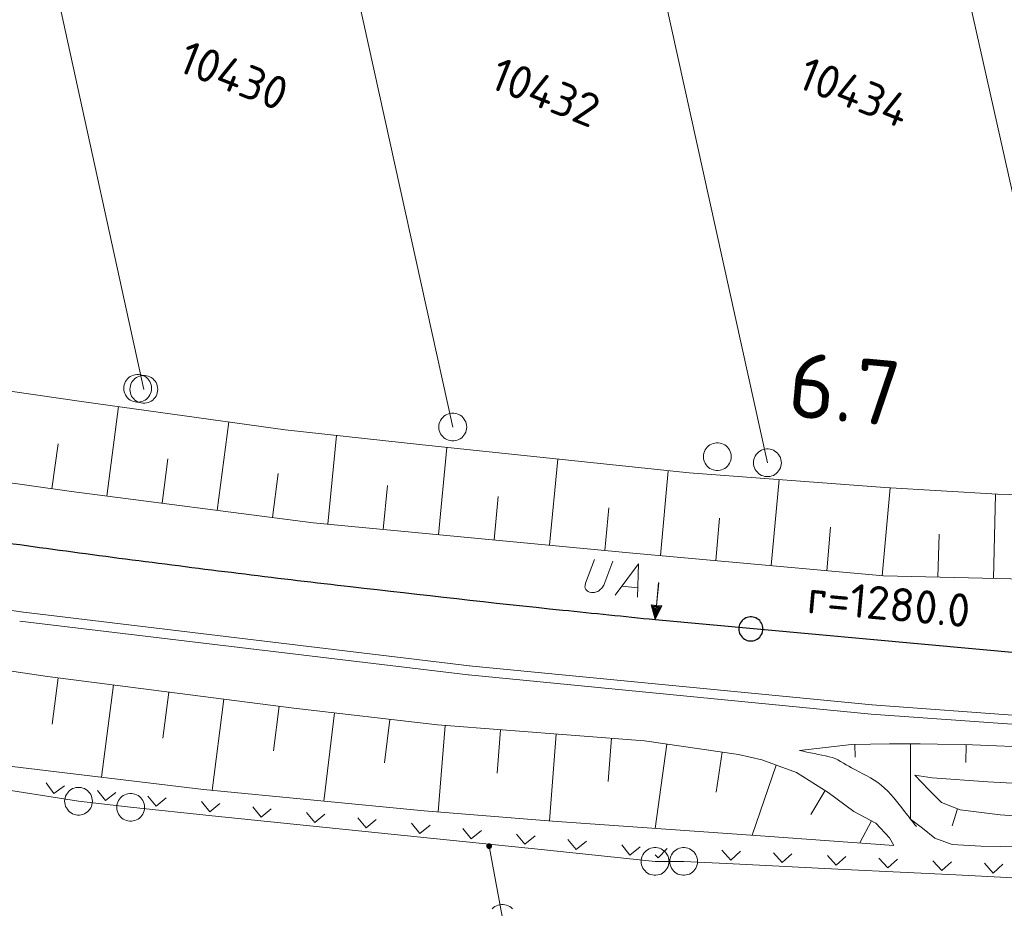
# Model space of a CAD drawing. Header units: metres. Extents: x 3425540 to 3446143, y 5432760 to 5444637.
# Tile 368 of 656: x 3441099 to 3441152, y 5438239 to 5438287. Entities that reach past the tile are written whole.
import ezdxf
from ezdxf.enums import TextEntityAlignment as Align

# ---------------------------------------------------------------- set-up
doc = ezdxf.new("R2010")
doc.units = ezdxf.units.M
for name, color, linetype, lineweight in [('B_Bestand', 9, 'Continuous', 18), ('B_Böschung', 9, 'Continuous', 18), ('B_Flurgrenzen', 9, 'Continuous', 18), ('B_Gleisachse', 9, 'Continuous', 25), ('B_Kilometrierung', 9, 'Continuous', 25), ('Bestand Kabeltröge', 9, 'Continuous', 18)]:
    doc.layers.add(name, color=color, linetype=linetype, lineweight=lineweight)
doc.styles.get("Standard").update_dxf_attribs({"font": 'isocpeur.ttf'})

msp = doc.modelspace()

# ---------------------------------------------------------------- linework, layer by layer
at = {"layer": 'B_Bestand'}
for p, q in [((3441131.689, 5438256.295), (3441132.55, 5438256.208)), ((3441102.412, 5438244.702), (3441096.484, 5438245.63)), ((3441100.661, 5438245.685), (3441101.077, 5438245.113)), ((3441101.077, 5438245.113), (3441101.649, 5438245.53)), ((3441103.431, 5438245.287), (3441103.87, 5438244.732)), ((3441103.87, 5438244.732), (3441104.425, 5438245.17)), ((3441105.219, 5438244.372), (3441102.412, 5438244.702)), ((3441106.14, 5438244.981), (3441106.587, 5438244.432)), ((3441106.587, 5438244.432), (3441107.135, 5438244.878)), ((3441109.036, 5438244.682), (3441109.482, 5438244.133)), ((3441109.482, 5438244.133), (3441110.03, 5438244.579)), ((3441109.607, 5438243.919), (3441105.219, 5438244.372)), ((3441111.801, 5438244.397), (3441112.248, 5438243.848)), ((3441112.248, 5438243.848), (3441112.796, 5438244.294)), ((3441114.697, 5438244.098), (3441115.143, 5438243.549)), ((3441115.143, 5438243.549), (3441115.691, 5438243.995)), ((3441115.575, 5438243.303), (3441109.607, 5438243.919)), ((3441117.462, 5438243.812), (3441117.909, 5438243.264)), ((3441117.909, 5438243.264), (3441118.457, 5438243.71)), ((3441120.358, 5438243.514), (3441120.804, 5438242.965)), ((3441120.804, 5438242.965), (3441121.352, 5438243.411)), ((3441121.543, 5438242.688), (3441115.575, 5438243.303)), ((3441123.123, 5438243.228), (3441123.57, 5438242.68)), ((3441123.57, 5438242.68), (3441124.118, 5438243.126)), ((3441126.019, 5438242.93), (3441126.465, 5438242.381)), ((3441127.512, 5438242.072), (3441121.543, 5438242.688)), ((3441126.465, 5438242.381), (3441127.013, 5438242.827)), ((3441128.784, 5438242.644), (3441129.231, 5438242.096)), ((3441129.231, 5438242.096), (3441129.779, 5438242.542)), ((3441131.68, 5438242.345), (3441132.126, 5438241.797)), ((3441133.48, 5438241.456), (3441127.512, 5438242.072)), ((3441132.126, 5438241.797), (3441132.674, 5438242.243)), ((3441133.48, 5438241.815), (3441133.639, 5438241.656)), ((3441133.639, 5438241.656), (3441134.139, 5438242.156)), ((3441137.081, 5438242.055), (3441137.555, 5438241.53)), ((3441137.555, 5438241.53), (3441138.079, 5438242.005)), ((3441139.858, 5438241.917), (3441140.332, 5438241.393)), ((3441140.332, 5438241.393), (3441140.856, 5438241.867)), ((3441135.021, 5438241.456), (3441133.48, 5438241.456)), ((3441137.691, 5438241.323), (3441135.021, 5438241.456)), ((3441143.684, 5438241.026), (3441137.691, 5438241.323)), ((3441142.765, 5438241.773), (3441143.239, 5438241.248)), ((3441143.239, 5438241.248), (3441143.763, 5438241.723)), ((3441145.542, 5438241.635), (3441146.016, 5438241.111)), ((3441146.016, 5438241.111), (3441146.541, 5438241.585)), ((3441148.449, 5438241.491), (3441148.923, 5438240.966)), ((3441148.923, 5438240.966), (3441149.448, 5438241.441)), ((3441151.226, 5438241.353), (3441151.7, 5438240.829)), ((3441151.7, 5438240.829), (3441152.225, 5438241.303)), ((3441149.677, 5438240.729), (3441143.684, 5438241.026)), ((3441155.669, 5438240.431), (3441149.677, 5438240.729))]:
    msp.add_line(p, q, dxfattribs=at)
for points in [[(3441131.206, 5438257.64), (3441130.719, 5438256.35), (3441130.685, 5438256.297), (3441130.651, 5438256.243), (3441130.586, 5438256.164), (3441130.54, 5438256.126), (3441130.447, 5438256.05), (3441130.386, 5438256.014), (3441130.327, 5438255.991), (3441130.224, 5438255.959), (3441130.166, 5438255.95), (3441130.052, 5438255.948), (3441129.954, 5438255.972), (3441129.873, 5438256.008), (3441129.819, 5438256.042), (3441129.756, 5438256.12), (3441129.719, 5438256.181), (3441129.699, 5438256.268), (3441129.705, 5438256.324), (3441129.732, 5438256.45), (3441130.218, 5438257.74)], [(3441131.328, 5438255.819), (3441132.595, 5438257.5), (3441132.527, 5438255.698)], [(3441133.661, 5438256.487), (3441133.548, 5438255.256), (3441133.266, 5438255.282), (3441133.479, 5438254.496), (3441133.831, 5438255.231), (3441133.548, 5438255.256)], [(3441133.681, 5438256.484), (3441133.556, 5438255.255), (3441133.275, 5438255.284), (3441133.48, 5438254.496), (3441133.838, 5438255.227), (3441133.556, 5438255.255)], [(3441133.764, 5438255.197), (3441133.325, 5438255.237), (3441133.488, 5438254.59), (3441133.764, 5438255.197)], [(3441133.772, 5438255.194), (3441133.333, 5438255.238), (3441133.489, 5438254.59), (3441133.772, 5438255.194)], [(3441133.698, 5438255.164), (3441133.385, 5438255.192), (3441133.496, 5438254.684), (3441133.698, 5438255.164)], [(3441133.705, 5438255.161), (3441133.392, 5438255.193), (3441133.499, 5438254.683), (3441133.705, 5438255.161)], [(3441133.632, 5438255.13), (3441133.444, 5438255.147), (3441133.505, 5438254.778), (3441133.632, 5438255.13)], [(3441133.639, 5438255.128), (3441133.451, 5438255.147), (3441133.508, 5438254.777), (3441133.639, 5438255.128)], [(3441133.573, 5438255.096), (3441133.495, 5438255.103), (3441133.513, 5438254.872), (3441133.573, 5438255.096)], [(3441133.58, 5438255.095), (3441133.501, 5438255.102), (3441133.518, 5438254.871), (3441133.58, 5438255.095)], [(3441124.664, 5438242.28), (3441124.663, 5438242.296), (3441124.66, 5438242.311), (3441124.655, 5438242.326), (3441124.648, 5438242.34), (3441124.64, 5438242.354), (3441124.631, 5438242.366), (3441124.619, 5438242.376), (3441124.606, 5438242.385), (3441124.592, 5438242.393), (3441124.577, 5438242.399), (3441124.563, 5438242.403), (3441124.547, 5438242.405), (3441124.531, 5438242.405), (3441124.515, 5438242.403), (3441124.501, 5438242.399), (3441124.486, 5438242.393), (3441124.472, 5438242.385), (3441124.459, 5438242.376), (3441124.447, 5438242.366), (3441124.438, 5438242.354), (3441124.43, 5438242.34), (3441124.423, 5438242.326), (3441124.418, 5438242.311), (3441124.415, 5438242.296), (3441124.414, 5438242.28), (3441124.415, 5438242.264), (3441124.418, 5438242.249), (3441124.423, 5438242.234), (3441124.43, 5438242.22), (3441124.438, 5438242.206), (3441124.447, 5438242.194), (3441124.459, 5438242.184), (3441124.472, 5438242.175), (3441124.486, 5438242.167), (3441124.501, 5438242.161), (3441124.515, 5438242.157), (3441124.531, 5438242.155), (3441124.547, 5438242.155), (3441124.563, 5438242.157), (3441124.577, 5438242.161), (3441124.592, 5438242.167), (3441124.606, 5438242.175), (3441124.619, 5438242.184), (3441124.631, 5438242.194), (3441124.64, 5438242.206), (3441124.648, 5438242.22), (3441124.655, 5438242.234), (3441124.66, 5438242.249), (3441124.663, 5438242.264), (3441124.664, 5438242.28)], [(3441124.639, 5438242.28), (3441124.638, 5438242.294), (3441124.635, 5438242.308), (3441124.631, 5438242.32), (3441124.625, 5438242.333), (3441124.616, 5438242.345), (3441124.606, 5438242.355), (3441124.595, 5438242.364), (3441124.583, 5438242.371), (3441124.57, 5438242.375), (3441124.557, 5438242.378), (3441124.543, 5438242.38), (3441124.528, 5438242.379), (3441124.514, 5438242.377), (3441124.502, 5438242.374), (3441124.489, 5438242.367), (3441124.477, 5438242.359), (3441124.467, 5438242.35), (3441124.457, 5438242.339), (3441124.45, 5438242.327), (3441124.445, 5438242.314), (3441124.441, 5438242.301), (3441124.439, 5438242.287), (3441124.439, 5438242.273), (3441124.441, 5438242.259), (3441124.445, 5438242.246), (3441124.45, 5438242.233), (3441124.457, 5438242.221), (3441124.467, 5438242.21), (3441124.477, 5438242.201), (3441124.489, 5438242.193), (3441124.502, 5438242.186), (3441124.514, 5438242.183), (3441124.528, 5438242.181), (3441124.543, 5438242.18), (3441124.557, 5438242.182), (3441124.57, 5438242.185), (3441124.583, 5438242.189), (3441124.595, 5438242.196), (3441124.606, 5438242.205), (3441124.616, 5438242.215), (3441124.625, 5438242.227), (3441124.631, 5438242.24), (3441124.635, 5438242.252), (3441124.638, 5438242.266), (3441124.639, 5438242.28)], [(3441124.615, 5438242.28), (3441124.614, 5438242.292), (3441124.611, 5438242.304), (3441124.606, 5438242.315), (3441124.6, 5438242.325), (3441124.591, 5438242.335), (3441124.582, 5438242.342), (3441124.571, 5438242.349), (3441124.56, 5438242.353), (3441124.548, 5438242.355), (3441124.536, 5438242.356), (3441124.524, 5438242.354), (3441124.512, 5438242.351), (3441124.502, 5438242.346), (3441124.491, 5438242.339), (3441124.482, 5438242.33), (3441124.475, 5438242.32), (3441124.469, 5438242.31), (3441124.465, 5438242.298), (3441124.463, 5438242.286), (3441124.463, 5438242.274), (3441124.465, 5438242.262), (3441124.469, 5438242.25), (3441124.475, 5438242.24), (3441124.482, 5438242.23), (3441124.491, 5438242.221), (3441124.501, 5438242.214), (3441124.512, 5438242.209), (3441124.524, 5438242.206), (3441124.536, 5438242.204), (3441124.548, 5438242.205), (3441124.56, 5438242.207), (3441124.571, 5438242.211), (3441124.582, 5438242.218), (3441124.591, 5438242.225), (3441124.6, 5438242.235), (3441124.606, 5438242.245), (3441124.611, 5438242.256), (3441124.614, 5438242.268), (3441124.615, 5438242.28)], [(3441124.59, 5438242.28), (3441124.589, 5438242.29), (3441124.586, 5438242.3), (3441124.581, 5438242.309), (3441124.575, 5438242.316), (3441124.568, 5438242.322), (3441124.559, 5438242.327), (3441124.549, 5438242.33), (3441124.539, 5438242.331), (3441124.529, 5438242.33), (3441124.519, 5438242.327), (3441124.51, 5438242.322), (3441124.503, 5438242.316), (3441124.497, 5438242.309), (3441124.492, 5438242.3), (3441124.489, 5438242.29), (3441124.488, 5438242.28), (3441124.489, 5438242.27), (3441124.492, 5438242.26), (3441124.497, 5438242.251), (3441124.503, 5438242.244), (3441124.51, 5438242.238), (3441124.519, 5438242.233), (3441124.529, 5438242.23), (3441124.539, 5438242.229), (3441124.549, 5438242.23), (3441124.559, 5438242.233), (3441124.568, 5438242.238), (3441124.575, 5438242.244), (3441124.581, 5438242.251), (3441124.586, 5438242.26), (3441124.589, 5438242.27), (3441124.59, 5438242.28)], [(3441124.566, 5438242.28), (3441124.565, 5438242.287), (3441124.562, 5438242.294), (3441124.557, 5438242.3), (3441124.551, 5438242.304), (3441124.544, 5438242.306), (3441124.537, 5438242.307), (3441124.53, 5438242.305), (3441124.523, 5438242.302), (3441124.518, 5438242.297), (3441124.514, 5438242.291), (3441124.512, 5438242.284), (3441124.512, 5438242.276), (3441124.514, 5438242.269), (3441124.518, 5438242.263), (3441124.523, 5438242.258), (3441124.53, 5438242.255), (3441124.537, 5438242.253), (3441124.544, 5438242.254), (3441124.551, 5438242.256), (3441124.557, 5438242.26), (3441124.562, 5438242.266), (3441124.565, 5438242.273), (3441124.566, 5438242.28)]]:
    msp.add_lwpolyline(points, dxfattribs=at)
at = {"layer": 'B_Böschung'}
for p, q in [((3441103.94, 5438261.151), (3441104.57, 5438265.976)), ((3441109.89, 5438260.38), (3441110.508, 5438265.151)), ((3441115.844, 5438259.637), (3441116.314, 5438264.422)), ((3441100.966, 5438261.548), (3441101.309, 5438263.968)), ((3441121.817, 5438259.07), (3441122.263, 5438263.772)), ((3441106.915, 5438260.766), (3441107.226, 5438263.165)), ((3441127.79, 5438258.503), (3441128.231, 5438263.144)), ((3441133.763, 5438257.942), (3441134.18, 5438262.519)), ((3441112.865, 5438259.995), (3441113.172, 5438262.366)), ((3441139.739, 5438257.401), (3441140.159, 5438262.038)), ((3441118.83, 5438259.353), (3441119.056, 5438261.723)), ((3441145.715, 5438256.859), (3441146.144, 5438261.595)), ((3441124.803, 5438258.787), (3441125.025, 5438261.122)), ((3441151.712, 5438256.707), (3441151.827, 5438261.259)), ((3441130.776, 5438258.219), (3441130.995, 5438260.525)), ((3441136.751, 5438257.671), (3441136.959, 5438259.966)), ((3441142.727, 5438257.13), (3441142.939, 5438259.472)), ((3441148.713, 5438256.781), (3441148.786, 5438259.107)), ((3441101.324, 5438251.352), (3441100.998, 5438248.854)), ((3441104.299, 5438250.97), (3441103.659, 5438245.994)), ((3441107.275, 5438250.588), (3441106.957, 5438248.109)), ((3441110.25, 5438250.206), (3441109.618, 5438245.281)), ((3441113.226, 5438249.824), (3441112.916, 5438247.409)), ((3441116.204, 5438249.465), (3441115.639, 5438244.705)), ((3441119.184, 5438249.114), (3441118.907, 5438246.766)), ((3441122.165, 5438248.78), (3441121.79, 5438244.127)), ((3441125.156, 5438248.552), (3441124.976, 5438246.216)), ((3441128.147, 5438248.323), (3441127.788, 5438243.637)), ((3441131.139, 5438248.095), (3441130.96, 5438245.76)), ((3441134.121, 5438247.782), (3441133.489, 5438243.237)), ((3441144.244, 5438247.768), (3441144.254, 5438247.081)), ((3441147.244, 5438247.795), (3441147.25, 5438243.733)), ((3441150.244, 5438247.761), (3441150.23, 5438246.796)), ((3441137.089, 5438247.349), (3441136.775, 5438245.189)), ((3441139.998, 5438246.654), (3441138.709, 5438242.873)), ((3441142.644, 5438245.276), (3441141.871, 5438243.989)), ((3441149.784, 5438244.289), (3441149.487, 5438243.383)), ((3441145.147, 5438243.637), (3441144.518, 5438242.454))]:
    msp.add_line(p, q, dxfattribs=at)
for points in [[(3440910.141, 5438322.111), (3440933.546, 5438310.539), (3440948.982, 5438303.585), (3440971.368, 5438294.639), (3440985.892, 5438289.236), (3441003.269, 5438283.459), (3441023.713, 5438277.374), (3441037.825, 5438273.655), (3441058.984, 5438268.799), (3441071.455, 5438266.294), (3441087.299, 5438263.482), (3441102.029, 5438261.398), (3441115.062, 5438259.711), (3441132.286, 5438258.076), (3441145.796, 5438256.852), (3441154.178, 5438256.647), (3441159.596, 5438256.443), (3441165.218, 5438256.085), (3441170.431, 5438255.574), (3441171.479, 5438255.56), (3441172.194, 5438255.893), (3441172.706, 5438256.506), (3441172.936, 5438256.89), (3441173.114, 5438257.452)], [(3440915.66, 5438309.117), (3440936.041, 5438299.151), (3440948.907, 5438293.456), (3440962.241, 5438287.903), (3440974.14, 5438283.234), (3440989.568, 5438277.653), (3441005.28, 5438272.528), (3441024.542, 5438266.731), (3441035.928, 5438263.713), (3441054.714, 5438259.5), (3441072.555, 5438255.983), (3441086.902, 5438253.477), (3441100.736, 5438251.427), (3441114.009, 5438249.723), (3441121.751, 5438248.812), (3441132.909, 5438247.959), (3441137.976, 5438247.219), (3441139.228, 5438246.934), (3441141.107, 5438246.25), (3441142.815, 5438245.168), (3441144.181, 5438244.143), (3441145.376, 5438243.517), (3441146.116, 5438242.72), (3441146.344, 5438242.321)], [(3440913.606, 5438302.878), (3440923.058, 5438298.352), (3440933.59, 5438293.568), (3440944.578, 5438288.898), (3440955.849, 5438284.228), (3440965.612, 5438280.374), (3440978.763, 5438275.534), (3440990.946, 5438271.32), (3441003.77, 5438267.009), (3441015.383, 5438263.649), (3441026.371, 5438260.574), (3441039.059, 5438257.453), (3441047.536, 5438255.361), (3441055.884, 5438253.638), (3441070.402, 5438250.905), (3441087.167, 5438248.232), (3441098.837, 5438246.58), (3441109.142, 5438245.327), (3441121.04, 5438244.188), (3441127.96, 5438243.623), (3441139.403, 5438242.825), (3441146.344, 5438242.321)], [(3441093.493, 5438267.568), (3441102.69, 5438266.238), (3441113.54, 5438264.729), (3441120.955, 5438263.909), (3441135.325, 5438262.399), (3441145.867, 5438261.611), (3441151.938, 5438261.252), (3441162.177, 5438260.965), (3441171.07, 5438260.57), (3441173.477, 5438260.39)], [(3441141.264, 5438247.433), (3441144.065, 5438247.765), (3441146.114, 5438247.795), (3441147.771, 5438247.795)], [(3441147.244, 5438247.795), (3441150.151, 5438247.765), (3441154.489, 5438247.584), (3441158.616, 5438247.373), (3441161.719, 5438247.222)], [(3441147.469, 5438246.107), (3441148.403, 5438245.957), (3441151.416, 5438245.746), (3441156.326, 5438245.475), (3441161.628, 5438245.053)], [(3441147.469, 5438246.107), (3441148.223, 5438245.324), (3441148.915, 5438244.631), (3441149.91, 5438244.239), (3441152.079, 5438243.968), (3441155.332, 5438243.727), (3441158.134, 5438243.425), (3441159.489, 5438243.425), (3441160.092, 5438243.697), (3441160.694, 5438244.088), (3441161.176, 5438244.57), (3441161.628, 5438245.053)], [(3441147.25, 5438243.733), (3441147.891, 5438243.244), (3441148.554, 5438242.702), (3441149.488, 5438242.371), (3441151.024, 5438242.28), (3441154.157, 5438242.22), (3441157.622, 5438242.28), (3441161.056, 5438242.491), (3441161.869, 5438242.642)]]:
    msp.add_lwpolyline(points, dxfattribs=at)
msp.add_open_spline([(3441141.264, 5438247.433), (3441141.796, 5438247.323), (3441142.328, 5438247.213), (3441142.86, 5438247.102), (3441143.3, 5438247.011), (3441143.667, 5438246.713), (3441144.065, 5438246.499), (3441144.611, 5438246.205), (3441145.175, 5438245.961), (3441145.662, 5438245.565), (3441146.162, 5438245.159), (3441146.538, 5438244.649), (3441146.927, 5438244.149), (3441147.138, 5438243.878), (3441147.349, 5438243.607), (3441147.56, 5438243.335)], degree=3, knots=[0, 0, 0, 0, 0.210117, 0.210117, 0.210117, 0.383816, 0.383816, 0.383816, 0.622307, 0.622307, 0.622307, 0.867074, 0.867074, 0.867074, 1, 1, 1, 1], dxfattribs=at)
at = {"layer": 'B_Flurgrenzen'}
for p, q in [((3441097.835, 5438303.942), (3441105.931, 5438266.907)), ((3441122.58, 5438264.875), (3441114.29, 5438302.459)), ((3441131.352, 5438300.03), (3441139.533, 5438262.948)), ((3441156.321, 5438261.461), (3441148.001, 5438298.675)), ((3441124.539, 5438242.28), (3441125.25, 5438238.391))]:
    msp.add_line(p, q, dxfattribs=at)
for points in [[(3441106.35, 5438266.962), (3441106.344, 5438267.056), (3441106.326, 5438267.145), (3441106.297, 5438267.24), (3441106.256, 5438267.322), (3441106.202, 5438267.399), (3441106.143, 5438267.476), (3441106.078, 5438267.541), (3441106.002, 5438267.594), (3441105.919, 5438267.641), (3441105.83, 5438267.671), (3441105.742, 5438267.694), (3441105.647, 5438267.706), (3441105.553, 5438267.706), (3441105.458, 5438267.694), (3441105.37, 5438267.671), (3441105.281, 5438267.641), (3441105.198, 5438267.594), (3441105.122, 5438267.541), (3441105.057, 5438267.476), (3441104.998, 5438267.399), (3441104.944, 5438267.322), (3441104.903, 5438267.24), (3441104.874, 5438267.145), (3441104.856, 5438267.056), (3441104.85, 5438266.962), (3441104.856, 5438266.868), (3441104.874, 5438266.779), (3441104.903, 5438266.684), (3441104.944, 5438266.602), (3441104.998, 5438266.525), (3441105.057, 5438266.448), (3441105.122, 5438266.383), (3441105.198, 5438266.33), (3441105.281, 5438266.283), (3441105.37, 5438266.253), (3441105.458, 5438266.23), (3441105.553, 5438266.218), (3441105.647, 5438266.218), (3441105.742, 5438266.23), (3441105.83, 5438266.253), (3441105.919, 5438266.283), (3441106.002, 5438266.33), (3441106.078, 5438266.383), (3441106.143, 5438266.448), (3441106.202, 5438266.525), (3441106.256, 5438266.602), (3441106.297, 5438266.684), (3441106.326, 5438266.779), (3441106.344, 5438266.868), (3441106.35, 5438266.962)], [(3441106.681, 5438266.907), (3441106.675, 5438267.001), (3441106.657, 5438267.09), (3441106.628, 5438267.185), (3441106.587, 5438267.267), (3441106.533, 5438267.344), (3441106.474, 5438267.421), (3441106.409, 5438267.486), (3441106.333, 5438267.539), (3441106.25, 5438267.586), (3441106.161, 5438267.616), (3441106.073, 5438267.639), (3441105.978, 5438267.651), (3441105.884, 5438267.651), (3441105.789, 5438267.639), (3441105.701, 5438267.616), (3441105.612, 5438267.586), (3441105.529, 5438267.539), (3441105.453, 5438267.486), (3441105.388, 5438267.421), (3441105.329, 5438267.344), (3441105.275, 5438267.267), (3441105.234, 5438267.185), (3441105.205, 5438267.09), (3441105.187, 5438267.001), (3441105.181, 5438266.907), (3441105.187, 5438266.813), (3441105.205, 5438266.724), (3441105.234, 5438266.629), (3441105.275, 5438266.547), (3441105.329, 5438266.47), (3441105.388, 5438266.393), (3441105.453, 5438266.328), (3441105.529, 5438266.275), (3441105.612, 5438266.228), (3441105.701, 5438266.198), (3441105.789, 5438266.175), (3441105.884, 5438266.163), (3441105.978, 5438266.163), (3441106.073, 5438266.175), (3441106.161, 5438266.198), (3441106.25, 5438266.228), (3441106.333, 5438266.275), (3441106.409, 5438266.328), (3441106.474, 5438266.393), (3441106.533, 5438266.47), (3441106.587, 5438266.547), (3441106.628, 5438266.629), (3441106.657, 5438266.724), (3441106.675, 5438266.813), (3441106.681, 5438266.907)], [(3441123.33, 5438264.875), (3441123.324, 5438264.969), (3441123.306, 5438265.058), (3441123.277, 5438265.153), (3441123.236, 5438265.235), (3441123.182, 5438265.312), (3441123.123, 5438265.389), (3441123.058, 5438265.454), (3441122.982, 5438265.507), (3441122.899, 5438265.554), (3441122.81, 5438265.584), (3441122.722, 5438265.607), (3441122.627, 5438265.619), (3441122.533, 5438265.619), (3441122.438, 5438265.607), (3441122.35, 5438265.584), (3441122.261, 5438265.554), (3441122.178, 5438265.507), (3441122.102, 5438265.454), (3441122.037, 5438265.389), (3441121.978, 5438265.312), (3441121.924, 5438265.235), (3441121.883, 5438265.153), (3441121.854, 5438265.058), (3441121.836, 5438264.969), (3441121.83, 5438264.875), (3441121.836, 5438264.781), (3441121.854, 5438264.692), (3441121.883, 5438264.597), (3441121.924, 5438264.515), (3441121.978, 5438264.438), (3441122.037, 5438264.361), (3441122.102, 5438264.296), (3441122.178, 5438264.243), (3441122.261, 5438264.196), (3441122.35, 5438264.166), (3441122.438, 5438264.143), (3441122.533, 5438264.131), (3441122.627, 5438264.131), (3441122.722, 5438264.143), (3441122.81, 5438264.166), (3441122.899, 5438264.196), (3441122.982, 5438264.243), (3441123.058, 5438264.296), (3441123.123, 5438264.361), (3441123.182, 5438264.438), (3441123.236, 5438264.515), (3441123.277, 5438264.597), (3441123.306, 5438264.692), (3441123.324, 5438264.781), (3441123.33, 5438264.875)], [(3441137.586, 5438263.278), (3441137.58, 5438263.372), (3441137.562, 5438263.461), (3441137.533, 5438263.556), (3441137.492, 5438263.638), (3441137.438, 5438263.715), (3441137.379, 5438263.792), (3441137.314, 5438263.857), (3441137.238, 5438263.91), (3441137.155, 5438263.957), (3441137.066, 5438263.987), (3441136.978, 5438264.01), (3441136.883, 5438264.022), (3441136.789, 5438264.022), (3441136.694, 5438264.01), (3441136.606, 5438263.987), (3441136.517, 5438263.957), (3441136.434, 5438263.91), (3441136.358, 5438263.857), (3441136.293, 5438263.792), (3441136.234, 5438263.715), (3441136.18, 5438263.638), (3441136.139, 5438263.556), (3441136.11, 5438263.461), (3441136.092, 5438263.372), (3441136.086, 5438263.278), (3441136.092, 5438263.184), (3441136.11, 5438263.095), (3441136.139, 5438263), (3441136.18, 5438262.918), (3441136.234, 5438262.841), (3441136.293, 5438262.764), (3441136.358, 5438262.699), (3441136.434, 5438262.646), (3441136.517, 5438262.599), (3441136.606, 5438262.569), (3441136.694, 5438262.546), (3441136.789, 5438262.534), (3441136.883, 5438262.534), (3441136.978, 5438262.546), (3441137.066, 5438262.569), (3441137.155, 5438262.599), (3441137.238, 5438262.646), (3441137.314, 5438262.699), (3441137.379, 5438262.764), (3441137.438, 5438262.841), (3441137.492, 5438262.918), (3441137.533, 5438263), (3441137.562, 5438263.095), (3441137.58, 5438263.184), (3441137.586, 5438263.278)], [(3441140.283, 5438262.948), (3441140.277, 5438263.042), (3441140.259, 5438263.131), (3441140.23, 5438263.226), (3441140.189, 5438263.308), (3441140.135, 5438263.385), (3441140.076, 5438263.462), (3441140.011, 5438263.527), (3441139.935, 5438263.58), (3441139.852, 5438263.627), (3441139.763, 5438263.657), (3441139.675, 5438263.68), (3441139.58, 5438263.692), (3441139.486, 5438263.692), (3441139.391, 5438263.68), (3441139.303, 5438263.657), (3441139.214, 5438263.627), (3441139.131, 5438263.58), (3441139.055, 5438263.527), (3441138.99, 5438263.462), (3441138.931, 5438263.385), (3441138.877, 5438263.308), (3441138.836, 5438263.226), (3441138.807, 5438263.131), (3441138.789, 5438263.042), (3441138.783, 5438262.948), (3441138.789, 5438262.854), (3441138.807, 5438262.765), (3441138.836, 5438262.67), (3441138.877, 5438262.588), (3441138.931, 5438262.511), (3441138.99, 5438262.434), (3441139.055, 5438262.369), (3441139.131, 5438262.316), (3441139.214, 5438262.269), (3441139.303, 5438262.239), (3441139.391, 5438262.216), (3441139.486, 5438262.204), (3441139.58, 5438262.204), (3441139.675, 5438262.216), (3441139.763, 5438262.239), (3441139.852, 5438262.269), (3441139.935, 5438262.316), (3441140.011, 5438262.369), (3441140.076, 5438262.434), (3441140.135, 5438262.511), (3441140.189, 5438262.588), (3441140.23, 5438262.67), (3441140.259, 5438262.765), (3441140.277, 5438262.854), (3441140.283, 5438262.948)], [(3441103.162, 5438244.702), (3441103.156, 5438244.796), (3441103.138, 5438244.885), (3441103.109, 5438244.98), (3441103.068, 5438245.062), (3441103.014, 5438245.139), (3441102.955, 5438245.216), (3441102.89, 5438245.281), (3441102.814, 5438245.334), (3441102.731, 5438245.381), (3441102.642, 5438245.411), (3441102.554, 5438245.434), (3441102.459, 5438245.446), (3441102.365, 5438245.446), (3441102.27, 5438245.434), (3441102.182, 5438245.411), (3441102.093, 5438245.381), (3441102.01, 5438245.334), (3441101.934, 5438245.281), (3441101.869, 5438245.216), (3441101.81, 5438245.139), (3441101.756, 5438245.062), (3441101.715, 5438244.98), (3441101.686, 5438244.885), (3441101.668, 5438244.796), (3441101.662, 5438244.702), (3441101.668, 5438244.608), (3441101.686, 5438244.519), (3441101.715, 5438244.424), (3441101.756, 5438244.342), (3441101.81, 5438244.265), (3441101.869, 5438244.188), (3441101.934, 5438244.123), (3441102.01, 5438244.07), (3441102.093, 5438244.023), (3441102.182, 5438243.993), (3441102.27, 5438243.97), (3441102.365, 5438243.958), (3441102.459, 5438243.958), (3441102.554, 5438243.97), (3441102.642, 5438243.993), (3441102.731, 5438244.023), (3441102.814, 5438244.07), (3441102.89, 5438244.123), (3441102.955, 5438244.188), (3441103.014, 5438244.265), (3441103.068, 5438244.342), (3441103.109, 5438244.424), (3441103.138, 5438244.519), (3441103.156, 5438244.608), (3441103.162, 5438244.702)], [(3441105.969, 5438244.372), (3441105.963, 5438244.466), (3441105.945, 5438244.555), (3441105.916, 5438244.65), (3441105.875, 5438244.732), (3441105.821, 5438244.809), (3441105.762, 5438244.886), (3441105.697, 5438244.951), (3441105.621, 5438245.004), (3441105.538, 5438245.051), (3441105.449, 5438245.081), (3441105.361, 5438245.104), (3441105.266, 5438245.116), (3441105.172, 5438245.116), (3441105.077, 5438245.104), (3441104.989, 5438245.081), (3441104.9, 5438245.051), (3441104.817, 5438245.004), (3441104.741, 5438244.951), (3441104.676, 5438244.886), (3441104.617, 5438244.809), (3441104.563, 5438244.732), (3441104.522, 5438244.65), (3441104.493, 5438244.555), (3441104.475, 5438244.466), (3441104.469, 5438244.372), (3441104.475, 5438244.278), (3441104.493, 5438244.189), (3441104.522, 5438244.094), (3441104.563, 5438244.012), (3441104.617, 5438243.935), (3441104.676, 5438243.858), (3441104.741, 5438243.793), (3441104.817, 5438243.74), (3441104.9, 5438243.693), (3441104.989, 5438243.663), (3441105.077, 5438243.64), (3441105.172, 5438243.628), (3441105.266, 5438243.628), (3441105.361, 5438243.64), (3441105.449, 5438243.663), (3441105.538, 5438243.693), (3441105.621, 5438243.74), (3441105.697, 5438243.793), (3441105.762, 5438243.858), (3441105.821, 5438243.935), (3441105.875, 5438244.012), (3441105.916, 5438244.094), (3441105.945, 5438244.189), (3441105.963, 5438244.278), (3441105.969, 5438244.372)], [(3441134.23, 5438241.456), (3441134.224, 5438241.55), (3441134.206, 5438241.639), (3441134.177, 5438241.734), (3441134.136, 5438241.816), (3441134.082, 5438241.893), (3441134.023, 5438241.97), (3441133.958, 5438242.035), (3441133.882, 5438242.088), (3441133.799, 5438242.135), (3441133.71, 5438242.165), (3441133.622, 5438242.188), (3441133.527, 5438242.2), (3441133.433, 5438242.2), (3441133.338, 5438242.188), (3441133.25, 5438242.165), (3441133.161, 5438242.135), (3441133.078, 5438242.088), (3441133.002, 5438242.035), (3441132.937, 5438241.97), (3441132.878, 5438241.893), (3441132.824, 5438241.816), (3441132.783, 5438241.734), (3441132.754, 5438241.639), (3441132.736, 5438241.55), (3441132.73, 5438241.456), (3441132.736, 5438241.362), (3441132.754, 5438241.273), (3441132.783, 5438241.178), (3441132.824, 5438241.096), (3441132.878, 5438241.019), (3441132.937, 5438240.942), (3441133.002, 5438240.877), (3441133.078, 5438240.824), (3441133.161, 5438240.777), (3441133.25, 5438240.747), (3441133.338, 5438240.724), (3441133.433, 5438240.712), (3441133.527, 5438240.712), (3441133.622, 5438240.724), (3441133.71, 5438240.747), (3441133.799, 5438240.777), (3441133.882, 5438240.824), (3441133.958, 5438240.877), (3441134.023, 5438240.942), (3441134.082, 5438241.019), (3441134.136, 5438241.096), (3441134.177, 5438241.178), (3441134.206, 5438241.273), (3441134.224, 5438241.362), (3441134.23, 5438241.456)], [(3441135.771, 5438241.456), (3441135.765, 5438241.55), (3441135.747, 5438241.639), (3441135.718, 5438241.734), (3441135.677, 5438241.816), (3441135.623, 5438241.893), (3441135.564, 5438241.97), (3441135.499, 5438242.035), (3441135.423, 5438242.088), (3441135.34, 5438242.135), (3441135.251, 5438242.165), (3441135.163, 5438242.188), (3441135.068, 5438242.2), (3441134.974, 5438242.2), (3441134.879, 5438242.188), (3441134.791, 5438242.165), (3441134.702, 5438242.135), (3441134.619, 5438242.088), (3441134.543, 5438242.035), (3441134.478, 5438241.97), (3441134.419, 5438241.893), (3441134.365, 5438241.816), (3441134.324, 5438241.734), (3441134.295, 5438241.639), (3441134.277, 5438241.55), (3441134.271, 5438241.456), (3441134.277, 5438241.362), (3441134.295, 5438241.273), (3441134.324, 5438241.178), (3441134.365, 5438241.096), (3441134.419, 5438241.019), (3441134.478, 5438240.942), (3441134.543, 5438240.877), (3441134.619, 5438240.824), (3441134.702, 5438240.777), (3441134.791, 5438240.747), (3441134.879, 5438240.724), (3441134.974, 5438240.712), (3441135.068, 5438240.712), (3441135.163, 5438240.724), (3441135.251, 5438240.747), (3441135.34, 5438240.777), (3441135.423, 5438240.824), (3441135.499, 5438240.877), (3441135.564, 5438240.942), (3441135.623, 5438241.019), (3441135.677, 5438241.096), (3441135.718, 5438241.178), (3441135.747, 5438241.273), (3441135.765, 5438241.362), (3441135.771, 5438241.456)], [(3441125.793, 5438238.905), (3441125.728, 5438238.97), (3441125.652, 5438239.023), (3441125.569, 5438239.07), (3441125.48, 5438239.1), (3441125.392, 5438239.123), (3441125.297, 5438239.135), (3441125.203, 5438239.135), (3441125.108, 5438239.123), (3441125.02, 5438239.1), (3441124.931, 5438239.07), (3441124.848, 5438239.023), (3441124.772, 5438238.97), (3441124.707, 5438238.905)]]:
    msp.add_lwpolyline(points, dxfattribs=at)
at = {"layer": 'B_Gleisachse'}
msp.add_line((3441133.479, 5438254.496), (3441158.319, 5438252.232), dxfattribs=at)
msp.add_open_spline([(3441077.973, 5438261.83), (3441079.616, 5438261.554), (3441081.26, 5438261.278), (3441082.903, 5438261.001), (3441086.683, 5438260.366), (3441090.475, 5438259.799), (3441094.268, 5438259.243), (3441098.061, 5438258.687), (3441101.859, 5438258.166), (3441105.661, 5438257.675), (3441109.463, 5438257.184), (3441113.266, 5438256.709), (3441117.075, 5438256.272), (3441120.883, 5438255.835), (3441124.692, 5438255.401), (3441128.505, 5438255.008), (3441130.163, 5438254.838), (3441131.821, 5438254.667), (3441133.479, 5438254.496)], degree=3, knots=[0, 0, 0, 0, 0.089272, 0.089272, 0.089272, 0.294634, 0.294634, 0.294634, 0.499999, 0.499999, 0.499999, 0.705356, 0.705356, 0.705356, 0.910709, 0.910709, 0.910709, 1, 1, 1, 1], dxfattribs=at)
at = {"layer": 'B_Kilometrierung'}
msp.add_lwpolyline([(3441139.291, 5438253.993), (3441139.286, 5438254.075), (3441139.271, 5438254.157), (3441139.245, 5438254.234), (3441139.209, 5438254.305), (3441139.168, 5438254.377), (3441139.117, 5438254.438), (3441139.056, 5438254.495), (3441138.989, 5438254.541), (3441138.917, 5438254.582), (3441138.841, 5438254.612), (3441138.764, 5438254.633), (3441138.682, 5438254.643), (3441138.6, 5438254.643), (3441138.518, 5438254.633), (3441138.441, 5438254.612), (3441138.365, 5438254.582), (3441138.293, 5438254.541), (3441138.226, 5438254.495), (3441138.165, 5438254.438), (3441138.114, 5438254.377), (3441138.073, 5438254.305), (3441138.037, 5438254.234), (3441138.011, 5438254.157), (3441137.996, 5438254.075), (3441137.991, 5438253.993), (3441137.996, 5438253.911), (3441138.011, 5438253.829), (3441138.037, 5438253.752), (3441138.073, 5438253.681), (3441138.114, 5438253.609), (3441138.165, 5438253.548), (3441138.226, 5438253.491), (3441138.293, 5438253.445), (3441138.365, 5438253.404), (3441138.441, 5438253.374), (3441138.518, 5438253.353), (3441138.6, 5438253.343), (3441138.682, 5438253.343), (3441138.764, 5438253.353), (3441138.841, 5438253.374), (3441138.917, 5438253.404), (3441138.989, 5438253.445), (3441139.056, 5438253.491), (3441139.117, 5438253.548), (3441139.168, 5438253.609), (3441139.209, 5438253.681), (3441139.245, 5438253.752), (3441139.271, 5438253.829), (3441139.286, 5438253.911), (3441139.291, 5438253.993)], dxfattribs=at)
at = {"layer": 'Bestand Kabeltröge'}
for p, q in [((3441079.216, 5438257.986), (3441099.314, 5438254.904)), ((3441099.306, 5438254.905), (3441123.476, 5438252.005)), ((3441099.246, 5438254.409), (3441123.416, 5438251.509)), ((3441123.47, 5438252.006), (3441145.17, 5438249.898)), ((3441123.422, 5438251.508), (3441145.122, 5438249.4)), ((3441145.164, 5438249.898), (3441171.365, 5438247.991)), ((3441145.128, 5438249.4), (3441171.329, 5438247.493))]:
    msp.add_line(p, q, dxfattribs=at)

# ---------------------------------------------------------------- texts
at = {"layer": 'B_Bestand'}
msp.add_text('r=1280.0', height=1.8, rotation=354.7916, dxfattribs=at).set_placement((3441146.08, 5438255.356), align=Align.MIDDLE)
at = {"layer": 'B_Flurgrenzen'}
for s, p in [('10430', (3441110.782, 5438283.821)), ('10432', (3441127.577, 5438282.923)), ('10434', (3441144.22, 5438282.923))]:
    msp.add_text(s, height=1.8, rotation=338.3099, dxfattribs=at).set_placement(p, align=Align.MIDDLE)
at = {"layer": 'B_Kilometrierung'}
msp.add_text('6.7', height=3.499, rotation=354.7646, dxfattribs=at).set_placement((3441143.69, 5438266.918), align=Align.MIDDLE)

doc.saveas('drawing.dxf')
